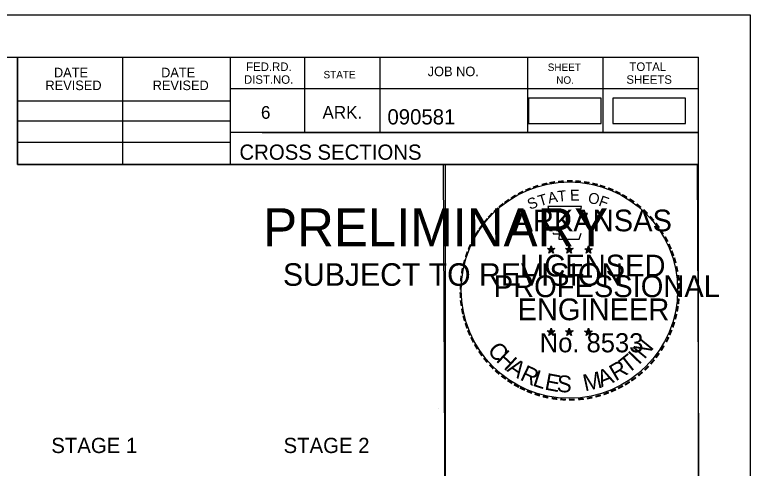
# Model space of a CAD drawing. Extents: x 1322838 to 1324533, y 339903 to 351025.
# Drawn here: x 1323799 to 1323866.6, y 349703.5 to 349745.2 of the extents above; entities that cross this region are included whole.
import ezdxf

# ---------------------------------------------------------------- set-up
doc = ezdxf.new("R2010")
doc.units = 0
for name, color, linetype in [('R_Axis Annot', 7, 'Continuous'), ('R_Border', 7, 'Continuous'), ('R_Border PE', 7, 'Continuous'), ('R_Border Prem', 7, 'Continuous'), ('R_Drive', 7, 'Continuous'), ('R_No Plot', 7, 'Continuous')]:
    doc.layers.add(name, color=color, linetype=linetype)

msp = doc.modelspace()

# ---------------------------------------------------------------- linework, layer by layer
at = {"layer": 'R_Border'}
for p, q in [((1323545.715, 349741.355), (1323861.895, 349741.355)), ((1323799.255, 349731.475), (1323799.255, 349741.355)), ((1323808.935, 349731.475), (1323808.935, 349741.355)), ((1323818.795, 349741.355), (1323818.795, 349731.475)), ((1323825.635, 349741.355), (1323825.635, 349734.415)), ((1323832.575, 349741.355), (1323832.575, 349734.415)), ((1323846.155, 349741.355), (1323846.155, 349734.415)), ((1323853.095, 349741.355), (1323853.095, 349734.415)), ((1323861.895, 349535.895), (1323861.895, 349741.355)), ((1323861.895, 349738.415), (1323818.795, 349738.415)), ((1323861.895, 349738.435), (1323861.895, 349738.435)), ((1323799.255, 349737.335), (1323818.795, 349737.335)), ((1323799.255, 349735.475), (1323818.795, 349735.475)), ((1323861.895, 349734.415), (1323818.795, 349734.415)), ((1323821.755, 349734.415), (1323861.895, 349734.415)), ((1323799.255, 349733.535), (1323818.795, 349733.535)), ((1323861.895, 349731.475), (1323799.255, 349731.475))]:
    msp.add_line(p, q, dxfattribs=at)
at = {"layer": 'R_Border PE'}
for p, q in [((1323848.329, 349723.984), (1323848.288, 349723.732)), ((1323848.329, 349723.619), (1323848.329, 349723.984)), ((1323848.329, 349723.984), (1323848.378, 349723.734)), ((1323849.999, 349723.984), (1323849.958, 349723.732)), ((1323849.999, 349723.619), (1323849.999, 349723.984)), ((1323849.999, 349723.984), (1323850.048, 349723.734)), ((1323851.763, 349723.972), (1323851.722, 349723.72)), ((1323851.763, 349723.607), (1323851.763, 349723.972)), ((1323851.763, 349723.972), (1323851.812, 349723.722)), ((1323847.98, 349723.73), (1323848.329, 349723.619)), ((1323847.98, 349723.73), (1323848.233, 349723.685)), ((1323847.98, 349723.73), (1323848.217, 349723.608)), ((1323848.113, 349723.322), (1323848.329, 349723.619)), ((1323848.113, 349723.322), (1323848.239, 349723.566)), ((1323848.113, 349723.322), (1323848.327, 349723.539)), ((1323848.542, 349723.322), (1323848.327, 349723.536)), ((1323848.676, 349723.73), (1323848.329, 349723.619)), ((1323848.542, 349723.322), (1323848.329, 349723.619)), ((1323848.676, 349723.73), (1323848.39, 349723.681)), ((1323848.542, 349723.322), (1323848.405, 349723.613)), ((1323848.676, 349723.73), (1323848.472, 349723.628)), ((1323849.65, 349723.73), (1323849.999, 349723.619)), ((1323849.65, 349723.73), (1323849.903, 349723.685)), ((1323849.65, 349723.73), (1323849.887, 349723.608)), ((1323849.783, 349723.322), (1323849.999, 349723.619)), ((1323849.783, 349723.322), (1323849.909, 349723.566)), ((1323849.783, 349723.322), (1323849.997, 349723.539)), ((1323850.212, 349723.322), (1323849.997, 349723.536)), ((1323850.346, 349723.73), (1323849.999, 349723.619)), ((1323850.212, 349723.322), (1323849.999, 349723.619)), ((1323850.346, 349723.73), (1323850.06, 349723.681)), ((1323850.212, 349723.322), (1323850.075, 349723.613)), ((1323850.346, 349723.73), (1323850.142, 349723.628)), ((1323851.414, 349723.718), (1323851.763, 349723.607)), ((1323851.414, 349723.718), (1323851.667, 349723.673)), ((1323851.414, 349723.718), (1323851.651, 349723.596)), ((1323851.547, 349723.31), (1323851.763, 349723.607)), ((1323851.547, 349723.31), (1323851.673, 349723.554)), ((1323851.547, 349723.31), (1323851.761, 349723.527)), ((1323851.976, 349723.31), (1323851.761, 349723.524)), ((1323852.11, 349723.718), (1323851.763, 349723.607)), ((1323851.976, 349723.31), (1323851.763, 349723.607)), ((1323852.11, 349723.718), (1323851.824, 349723.669)), ((1323851.976, 349723.31), (1323851.839, 349723.601)), ((1323852.11, 349723.718), (1323851.906, 349723.616)), ((1323848.325, 349716.411), (1323848.284, 349716.159)), ((1323848.325, 349716.046), (1323848.325, 349716.411)), ((1323848.325, 349716.411), (1323848.374, 349716.161)), ((1323849.994, 349716.411), (1323849.953, 349716.159)), ((1323849.994, 349716.046), (1323849.994, 349716.411)), ((1323849.994, 349716.411), (1323850.043, 349716.161)), ((1323847.976, 349716.157), (1323848.325, 349716.046)), ((1323847.976, 349716.157), (1323848.229, 349716.112)), ((1323847.976, 349716.157), (1323848.213, 349716.035)), ((1323848.109, 349715.749), (1323848.325, 349716.046)), ((1323848.109, 349715.749), (1323848.235, 349715.993)), ((1323848.109, 349715.749), (1323848.323, 349715.966)), ((1323848.538, 349715.749), (1323848.323, 349715.963)), ((1323848.672, 349716.157), (1323848.325, 349716.046)), ((1323848.538, 349715.749), (1323848.325, 349716.046)), ((1323848.672, 349716.157), (1323848.386, 349716.108)), ((1323848.538, 349715.749), (1323848.401, 349716.04)), ((1323848.672, 349716.157), (1323848.468, 349716.055)), ((1323849.645, 349716.157), (1323849.994, 349716.046)), ((1323849.645, 349716.157), (1323849.898, 349716.112)), ((1323849.645, 349716.157), (1323849.882, 349716.035)), ((1323849.778, 349715.749), (1323849.994, 349716.046)), ((1323849.778, 349715.749), (1323849.904, 349715.993)), ((1323849.778, 349715.749), (1323849.992, 349715.966)), ((1323850.207, 349715.749), (1323849.992, 349715.963)), ((1323850.341, 349716.157), (1323849.994, 349716.046)), ((1323850.207, 349715.749), (1323849.994, 349716.046)), ((1323850.341, 349716.157), (1323850.055, 349716.108)), ((1323850.207, 349715.749), (1323850.07, 349716.04)), ((1323850.341, 349716.157), (1323850.137, 349716.055)), ((1323851.412, 349716.147), (1323851.761, 349716.036)), ((1323851.412, 349716.147), (1323851.665, 349716.102)), ((1323851.412, 349716.147), (1323851.649, 349716.025)), ((1323851.545, 349715.739), (1323851.761, 349716.036)), ((1323851.545, 349715.739), (1323851.671, 349715.983)), ((1323851.545, 349715.739), (1323851.759, 349715.956)), ((1323851.761, 349716.401), (1323851.72, 349716.149)), ((1323851.974, 349715.739), (1323851.759, 349715.953)), ((1323851.761, 349716.036), (1323851.761, 349716.401)), ((1323851.761, 349716.401), (1323851.81, 349716.151)), ((1323852.108, 349716.147), (1323851.761, 349716.036)), ((1323851.974, 349715.739), (1323851.761, 349716.036)), ((1323852.108, 349716.147), (1323851.822, 349716.098)), ((1323851.974, 349715.739), (1323851.837, 349716.03)), ((1323852.108, 349716.147), (1323851.904, 349716.045))]:
    msp.add_line(p, q, dxfattribs=at)
for points in [[(1323848.021, 349727.608), (1323848.29, 349726.781)], [(1323851.532, 349726.686), (1323851.674, 349726.97), (1323850.989, 349726.946), (1323851.137, 349727.608), (1323848.021, 349727.608)], [(1323848.513, 349725.185), (1323848.513, 349725.098), (1323849.076, 349725.079), (1323849.022, 349724.606), (1323850.892, 349724.606), (1323851.093, 349725.142)], [(1323848.329, 349723.984), (1323848.542, 349723.322), (1323847.98, 349723.73), (1323848.676, 349723.73), (1323848.113, 349723.322), (1323848.329, 349723.984)], [(1323849.999, 349723.984), (1323850.212, 349723.322), (1323849.65, 349723.73), (1323850.346, 349723.73), (1323849.783, 349723.322), (1323849.999, 349723.984)], [(1323851.763, 349723.972), (1323851.976, 349723.31), (1323851.414, 349723.718), (1323852.11, 349723.718), (1323851.547, 349723.31), (1323851.763, 349723.972)], [(1323848.325, 349716.411), (1323848.538, 349715.749), (1323847.976, 349716.157), (1323848.672, 349716.157), (1323848.109, 349715.749), (1323848.325, 349716.411)], [(1323849.994, 349716.411), (1323850.207, 349715.749), (1323849.645, 349716.157), (1323850.341, 349716.157), (1323849.778, 349715.749), (1323849.994, 349716.411)], [(1323851.761, 349716.401), (1323851.974, 349715.739), (1323851.412, 349716.147), (1323852.108, 349716.147), (1323851.545, 349715.739), (1323851.761, 349716.401)]]:
    msp.add_lwpolyline(points, dxfattribs=at)
for centre, radius in [((1323848.328, 349723.618), 0.172), ((1323848.328, 349723.618), 0.145), ((1323848.328, 349723.618), 0.116), ((1323848.328, 349723.618), 0.0991), ((1323848.328, 349723.618), 0.0747), ((1323848.328, 349723.618), 0.0495), ((1323848.328, 349723.618), 0.0296), ((1323849.998, 349723.618), 0.172), ((1323849.998, 349723.618), 0.145), ((1323849.998, 349723.618), 0.116), ((1323849.998, 349723.618), 0.0991), ((1323849.998, 349723.618), 0.0747), ((1323849.998, 349723.618), 0.0495), ((1323849.998, 349723.618), 0.0296), ((1323851.762, 349723.606), 0.172), ((1323851.762, 349723.606), 0.145), ((1323851.762, 349723.606), 0.116), ((1323851.762, 349723.606), 0.0991), ((1323851.762, 349723.606), 0.0747), ((1323851.762, 349723.606), 0.0495), ((1323851.762, 349723.606), 0.0296), ((1323848.324, 349716.045), 0.172), ((1323848.324, 349716.045), 0.145), ((1323848.324, 349716.045), 0.116), ((1323848.324, 349716.045), 0.0991), ((1323848.324, 349716.045), 0.0747), ((1323848.324, 349716.045), 0.0495), ((1323848.324, 349716.045), 0.0296), ((1323849.993, 349716.045), 0.172), ((1323849.993, 349716.045), 0.145), ((1323849.993, 349716.045), 0.116), ((1323849.993, 349716.045), 0.0991), ((1323849.993, 349716.045), 0.0747), ((1323849.993, 349716.045), 0.0495), ((1323849.993, 349716.045), 0.0296), ((1323851.76, 349716.035), 0.172), ((1323851.76, 349716.035), 0.145), ((1323851.76, 349716.035), 0.116), ((1323851.76, 349716.035), 0.0991), ((1323851.76, 349716.035), 0.0747), ((1323851.76, 349716.035), 0.0495), ((1323851.76, 349716.035), 0.0296)]:
    msp.add_circle(centre, radius, dxfattribs=at)
at = {"layer": 'R_Drive'}
for points in [[(1323846.253, 349735.254), (1323852.936, 349735.254), (1323852.936, 349737.565), (1323846.253, 349737.565)], [(1323853.999, 349735.249), (1323860.682, 349735.249), (1323860.682, 349737.559), (1323853.999, 349737.559)]]:
    msp.add_lwpolyline(points, close=True, dxfattribs=at)
at = {"layer": 'R_No Plot'}
for p, q in [((1323533.315, 349745.249), (1323866.648, 349745.249)), ((1323837.93, 349709.019), (1323837.93, 349709.019))]:
    msp.add_line(p, q, dxfattribs=at)
for points in [[(1323533.308, 349745.249), (1323866.648, 349745.249), (1323866.648, 349531.912), (1323533.308, 349531.912)], [(1323779.635, 349741.355), (1323799.255, 349741.355), (1323799.255, 349731.475), (1323815.368, 349731.475), (1323838.567, 349731.475), (1323838.567, 349698.804), (1323861.775, 349698.804), (1323861.895, 349535.895), (1323545.715, 349535.895), (1323545.715, 349741.355)], [(1323838.427, 349731.475), (1323861.775, 349731.475), (1323861.915, 349698.804), (1323838.567, 349698.804)]]:
    msp.add_lwpolyline(points, close=True, dxfattribs=at)
msp.add_circle((1323850.007, 349719.914), 9.952, dxfattribs=at)

# ---------------------------------------------------------------- texts
at = {"layer": 'R_Axis Annot'}
for s, p in [('STAGE 1', (1323802.35, 349704.924)), ('STAGE 2', (1323823.715, 349704.924))]:
    msp.add_text(s, height=1.4, dxfattribs=at).set_placement(p)
at = {"layer": 'R_Border'}
for s, height, p in [('FED.RD.', 0.7819, (1323820.275, 349740.075)), ('SHEET', 0.684, (1323848.015, 349740.075)), ('TOTAL', 0.7819, (1323855.535, 349740.075)), ('DATE', 0.8792, (1323802.593, 349739.491)), ('DATE', 0.8792, (1323812.453, 349739.491)), ('JOB NO.', 0.8792, (1323836.975, 349739.595)), ('DIST.NO.', 0.7819, (1323820.075, 349738.895)), ('STATE', 0.684, (1323827.395, 349739.395)), ('NO.', 0.684, (1323848.795, 349738.895)), ('SHEETS', 0.7819, (1323855.255, 349738.895)), ('REVISED', 0.8792, (1323801.813, 349738.311)), ('REVISED', 0.8792, (1323811.673, 349738.311)), ('6', 1.172, (1323821.635, 349735.675)), ('ARK.', 1.1723, (1323827.295, 349735.675)), ('090581', 1.4, (1323833.271, 349735.154)), ('CROSS SECTIONS', 1.4, (1323819.659, 349731.905))]:
    msp.add_text(s, height=height, rotation=360, dxfattribs=at).set_placement(p)
at = {"layer": 'R_Border PE'}
for s, height, rotation, p in [('-', 1.6, 10.21935, (1323848.197, 349729.138)), ('-', 1.6, 5.89682, (1323848.926, 349729.248)), ('-', 1.6, 0.18623, (1323849.698, 349729.32)), ('-', 1.6, 357.74304, (1323850.421, 349729.307)), ('-', 1.6, 352.16172, (1323851.165, 349729.251)), ('-', 1.6, 24.30721, (1323846.135, 349728.466)), ('-', 1.6, 19.17608, (1323846.769, 349728.735)), ('-', 1.6, 13.63015, (1323847.519, 349728.976)), ('-', 1.6, 347.20489, (1323851.884, 349729.137)), ('-', 1.6, 342.3362, (1323852.519, 349728.982)), ('-', 1.6, 337.85509, (1323853.254, 349728.759)), ('-', 1.6, 34.06357, (1323844.905, 349727.779)), ('-', 1.6, 28.79182, (1323845.502, 349728.149)), ('T', 1, 16.4036, (1323847.29, 349727.617)), ('A', 1, 11.21318, (1323848.116, 349727.868)), ('T', 1, 6.02276, (1323848.965, 349728.034)), ('E', 1, 0.83234, (1323850.07, 349728.144)), ('O', 1, 350.4515, (1323851.674, 349727.934)), ('F', 1, 340.07066, (1323852.628, 349727.706)), ('-', 1.6, 334.12109, (1323853.885, 349728.488)), ('-', 1.6, 329.64089, (1323854.464, 349728.205)), ('-', 1.6, 38.95066, (1323843.851, 349727.006)), ('-', 1.6, 36.23174, (1323844.327, 349727.384)), ('S', 1, 21.59401, (1323846.376, 349727.286)), ('-', 1.6, 325.86266, (1323855.107, 349727.844)), ('-', 1.6, 42.96224, (1323843.418, 349726.589)), ('ARKANSAS', 2, 360, (1323844.874, 349725.32)), ('-', 1.6, 320.52971, (1323855.717, 349727.418)), ('-', 1.6, 315.57859, (1323856.316, 349726.93)), ('-', 1.6, 48.42305, (1323842.97, 349726.111)), ('-', 1.6, 309.87973, (1323856.885, 349726.38)), ('-', 1.6, 54.23247, (1323842.154, 349725.058)), ('-', 1.6, 50.61417, (1323842.567, 349725.625)), ('-', 1.6, 306.65218, (1323857.41, 349725.778)), ('-', 1.6, 58.07063, (1323841.829, 349724.531)), ('-', 1.4, 303.67529, (1323857.896, 349725.21)), ('-', 1.6, 62.87135, (1323841.516, 349723.917)), ('-', 1.6, 299.66835, (1323858.215, 349724.603)), ('-', 1.6, 67.77427, (1323841.257, 349723.306)), ('-', 1.6, 294.66279, (1323858.539, 349723.991)), ('-', 1.6, 72.39447, (1323841.038, 349722.676)), ('LICENSED', 2, 360, (1323845.472, 349721.171)), ('DWB', 0.01, 360, (1323848.316, 349723.613)), ('DWB', 0.01, 360, (1323849.986, 349723.613)), ('DWB', 0.01, 360, (1323851.75, 349723.603)), ('-', 1.6, 290.57283, (1323858.796, 349723.414)), ('-', 1.6, 75.46096, (1323840.841, 349721.962)), ('-', 1.6, 285.12326, (1323859.03, 349722.834)), ('-', 1.6, 81.20126, (1323840.709, 349721.249)), ('-', 1.6, 280.54934, (1323859.23, 349722.092)), ('-', 1.6, 85.18634, (1323840.633, 349720.558)), ('PROFESSIONAL', 2, 360, (1323843.048, 349719.267)), ('-', 1.6, 276.59616, (1323859.392, 349721.324)), ('-', 1.6, 89.06224, (1323840.608, 349719.857)), ('-', 1.6, 274.33011, (1323859.452, 349720.602)), ('-', 1.6, 269.94067, (1323859.486, 349719.97)), ('-', 1.6, 94.19588, (1323840.643, 349719.132)), ('ENGINEER', 2, 360, (1323845.235, 349717.142)), ('-', 1.6, 263.5172, (1323859.467, 349719.304)), ('-', 1.6, 98.94793, (1323840.715, 349718.465)), ('-', 1.6, 260.99529, (1323859.396, 349718.65)), ('-', 1.6, 101.71495, (1323840.85, 349717.732)), ('-', 1.6, 105.45785, (1323841.012, 349717.137)), ('-', 1.6, 255.7626, (1323859.286, 349717.972)), ('-', 1.6, 109.08742, (1323841.227, 349716.506)), ('-', 1.6, 252.86809, (1323859.105, 349717.252)), ('-', 1.6, 114.06432, (1323841.481, 349715.91)), ('No. 8533', 1.757, 360, (1323847.278, 349714.191)), ('DWB', 0.01, 360, (1323848.312, 349716.041)), ('DWB', 0.01, 360, (1323849.981, 349716.041)), ('DWB', 0.01, 360, (1323851.748, 349716.031)), ('-', 1.6, 247.88866, (1323858.882, 349716.579)), ('-', 1.6, 115.72885, (1323841.786, 349715.292)), ('N', 1.54, 50.78344, (1323856.914, 349713.49)), ('-', 1.6, 244.61971, (1323858.62, 349715.95)), ('-', 1.6, 120.44712, (1323842.143, 349714.706)), ('C', 1.54, 309.95483, (1323842.4, 349714.337)), ('H', 1.54, 317.38726, (1323843.185, 349713.4)), ('-', 1.6, 239.07125, (1323858.226, 349715.198)), ('-', 1.6, 125.89344, (1323842.546, 349714.145)), ('-', 1.6, 130.71812, (1323843.008, 349713.593)), ('T', 1.54, 38.42805, (1323855.38, 349712.161)), ('I', 1.54, 46.30332, (1323856.392, 349712.97)), ('-', 1.6, 233.84524, (1323857.824, 349714.545)), ('-', 1.6, 134.22381, (1323843.525, 349713.048)), ('A', 1.54, 325.55777, (1323844.18, 349712.497)), ('R', 1.54, 30.55277, (1323854.267, 349711.498)), ('-', 1.6, 231.25377, (1323857.394, 349713.979)), ('-', 1.6, 138.93382, (1323844.05, 349712.584)), ('R', 1.54, 334.31873, (1323845.378, 349711.696)), ('L', 1.54, 342.19401, (1323846.548, 349711.139)), ('M', 1.54, 12.44038, (1323851.439, 349710.591)), ('A', 1.54, 21.7918, (1323852.935, 349710.947)), ('-', 1.6, 221.08509, (1323856.393, 349712.906)), ('-', 1.6, 225.76533, (1323856.915, 349713.415)), ('-', 1.6, 144.64634, (1323844.606, 349712.178)), ('-', 1.6, 148.08978, (1323845.167, 349711.807)), ('E', 1.54, 349.33121, (1323847.665, 349710.777)), ('S', 1.54, 356.46841, (1323848.818, 349710.557)), ('-', 1.6, 215.73633, (1323855.844, 349712.434)), ('-', 1.6, 151.57039, (1323845.746, 349711.482)), ('-', 1.6, 154.60019, (1323846.268, 349711.235)), ('-', 1.6, 207.35684, (1323854.752, 349711.701)), ('-', 1.6, 212.24909, (1323855.31, 349712.047)), ('-', 1.6, 158.56121, (1323846.892, 349710.981)), ('-', 1.6, 162.79826, (1323847.579, 349710.768)), ('-', 1.6, 195.47429, (1323852.832, 349710.867)), ('-', 1.6, 200.71842, (1323853.509, 349711.109)), ('-', 1.6, 204.25161, (1323854.128, 349711.382)), ('-', 1.6, 167.55551, (1323848.294, 349710.604)), ('-', 1.6, 173.11546, (1323849.066, 349710.494)), ('-', 1.6, 176.51827, (1323849.814, 349710.441)), ('-', 1.6, 181.59176, (1323850.558, 349710.46)), ('-', 1.6, 185.81666, (1323851.367, 349710.536)), ('-', 1.6, 191.28576, (1323852.103, 349710.668))]:
    msp.add_text(s, height=height, rotation=rotation, dxfattribs=at).set_placement(p)
at = {"layer": 'R_Border Prem'}
for s, height, p in [('PRELIMINARY', 3.5, (1323821.847, 349723.938)), ('DWB', 0.01, (1323822.593, 349725.787)), ('SUBJECT TO REVISION', 2.07511, (1323823.656, 349720.309))]:
    msp.add_text(s, height=height, rotation=360, dxfattribs=at).set_placement(p)

doc.saveas('drawing.dxf')
